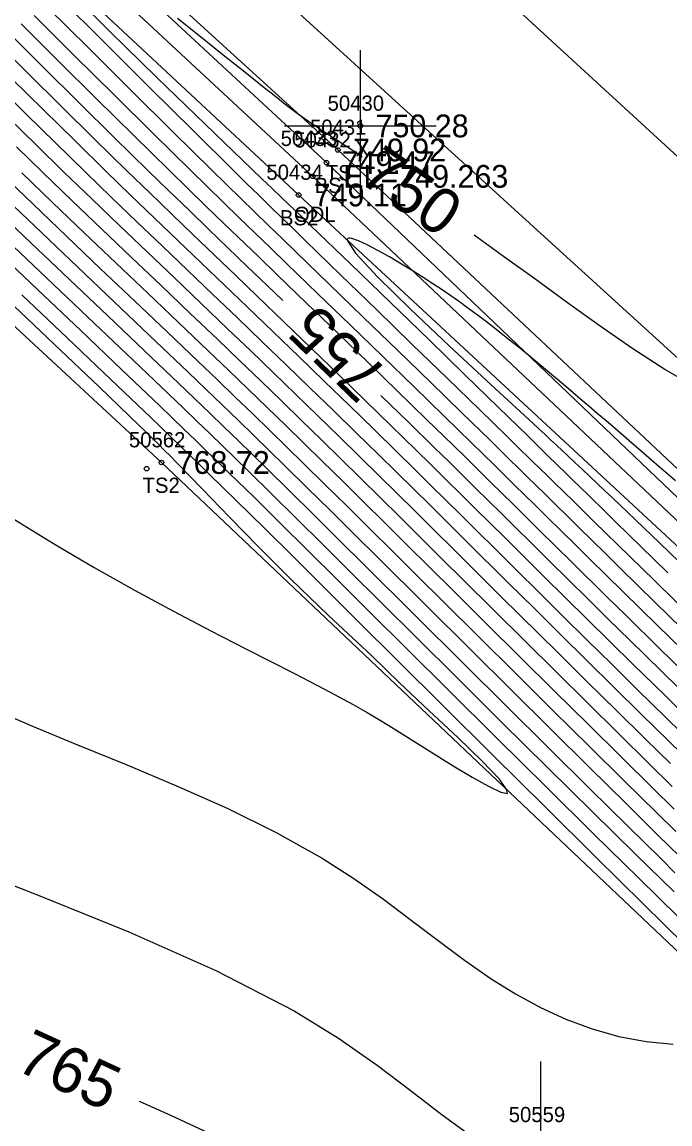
# Model space of a CAD drawing. Extents: x 1378535 to 1380697, y 997729 to 1000024.
# Drawn here: x 1379281.3 to 1379324, y 999222.8 to 999295.4 of the extents above; entities that cross this region are included whole.
import ezdxf

# ---------------------------------------------------------------- set-up
doc = ezdxf.new("R2010")
doc.units = 0
for name, color, linetype in [('RD_DTM_BkLn1', 7, 'Continuous'), ('RD_DTM_BkLn2', 7, 'Continuous'), ('RD_DTM_BkLn_txCode', 7, 'Continuous'), ('RD_DTM_Major1', 7, 'Continuous'), ('RD_DTM_Major1_Lbl', 7, 'Continuous'), ('RD_DTM_Minor1', 7, 'Continuous'), ('RD_EX_H2O', 7, 'Continuous'), ('RD_EX_H2O_txCode', 7, 'Continuous'), ('RD_EX_Misc', 7, 'Continuous'), ('RD_EX_Misc_txCode', 7, 'Continuous'), ('RD_EX_Road', 7, 'Continuous'), ('RD_EX_TX_H2O_ELEV', 7, 'Continuous'), ('RD_EX_TX_Misc_ELEV', 7, 'Continuous'), ('RD_SMD_Locator', 7, 'Continuous')]:
    doc.layers.add(name, color=color, linetype=linetype)

msp = doc.modelspace()

# ---------------------------------------------------------------- linework, layer by layer
at = {"layer": 'RD_DTM_BkLn1'}
msp.add_lwpolyline([(1379644.889, 998995.516), (1379603.59, 999033.022), (1379560.539, 999073.024), (1379518.05, 999111.381), (1379475.069, 999150.602), (1379431.045, 999190.013), (1379385.062, 999231.968), (1379339.18, 999273.058), (1379294.588, 999314.047), (1379247.38, 999356.59), (1379201.7, 999398.205), (1379156.533, 999438.891)], dxfattribs=at)
at = {"layer": 'RD_DTM_BkLn2'}
for points in [[(1379416.856, 999168.193), (1379377.071, 999191.565), (1379325.922, 999232.844), (1379290.492, 999266.41), (1379257.214, 999297.274), (1379219.38, 999336.566), (1379176.35, 999381.85), (1379150.26, 999388.272), (1379142.877, 999355.719), (1379128.704, 999334.594)], [(1379422.11, 999174.038), (1379389.879, 999205.727), (1379342.539, 999249.014), (1379302.111, 999287.001), (1379269.159, 999317.003), (1379233.698, 999349.016), (1379192.053, 999388.71)], [(1379421.214, 999173.225), (1379388.229, 999203.971), (1379341.414, 999247.946), (1379301.361, 999286.165), (1379268.541, 999316.597), (1379232.764, 999348.171), (1379191.201, 999387.775)], [(1379419.41, 999171.315), (1379387.008, 999202.669), (1379340.023, 999246.475), (1379299.524, 999284.034), (1379266.42, 999314.901), (1379231.873, 999346.942), (1379188.922, 999385.752)]]:
    msp.add_lwpolyline(points, dxfattribs=at)
at = {"layer": 'RD_DTM_Major1'}
for points in [[(1379284.2, 999297.718), (1379287.076, 999294.835), (1379290.194, 999291.776), (1379293.376, 999288.695), (1379296.443, 999285.746), (1379297.112, 999285.104), (1379297.767, 999284.475), (1379298.413, 999283.854), (1379299.687, 999282.631), (1379300.32, 999282.023), (1379302.964, 999279.475), (1379305.576, 999276.951), (1379308.101, 999274.504), (1379310.485, 999272.189), (1379312.674, 999270.058), (1379314.613, 999268.166), (1379315.043, 999267.747), (1379315.457, 999267.341), (1379315.861, 999266.946), (1379316.648, 999266.176), (1379317.038, 999265.794), (1379317.549, 999265.293), (1379318.072, 999264.782), (1379318.613, 999264.252), (1379319.777, 999263.113), (1379320.416, 999262.49), (1379322.917, 999260.049), (1379323.85, 999259.14)], [(1379303.723, 999286.533), (1379303.518, 999286.67), (1379303.222, 999286.867), (1379302.943, 999287.051), (1379302.68, 999287.224), (1379302.404, 999287.404), (1379302.143, 999287.574), (1379301.895, 999287.735), (1379301.421, 999288.043), (1379301.19, 999288.193), (1379300.946, 999288.354), (1379300.697, 999288.519), (1379300.441, 999288.693), (1379300.174, 999288.878), (1379299.892, 999289.078), (1379299.59, 999289.296), (1379299.264, 999289.539), (1379298.913, 999289.804), (1379298.538, 999290.092), (1379298.137, 999290.404), (1379297.709, 999290.739), (1379297.254, 999291.099), (1379295.974, 999292.118), (1379294.562, 999293.249), (1379293.069, 999294.446), (1379291.55, 999295.661)], [(1379280.394, 999294.752), (1379282.702, 999292.46), (1379285.055, 999290.128), (1379287.384, 999287.83), (1379289.62, 999285.636), (1379290.989, 999284.304), (1379292.309, 999283.026), (1379293.597, 999281.783), (1379294.871, 999280.558), (1379296.148, 999279.331), (1379297.448, 999278.082), (1379298.477, 999277.091)], [(1379324.14, 999245.072), (1379322.601, 999246.582), (1379320.617, 999248.536), (1379318.565, 999250.562), (1379316.48, 999252.625), (1379312.357, 999256.712), (1379310.391, 999258.663), (1379308.947, 999260.097), (1379307.558, 999261.474), (1379306.213, 999262.807), (1379304.9, 999264.105), (1379303.609, 999265.379), (1379302.327, 999266.638), (1379301.029, 999267.909), (1379299.72, 999269.184), (1379298.391, 999270.473), (1379297.035, 999271.783), (1379295.64, 999273.125), (1379294.2, 999274.506), (1379292.365, 999276.257), (1379290.468, 999278.065), (1379288.53, 999279.911), (1379286.572, 999281.781), (1379284.617, 999283.657), (1379282.684, 999285.522), (1379280.954, 999287.206)], [(1379325.705, 999271.344), (1379323.648, 999272.534), (1379321.534, 999273.898), (1379319.387, 999275.382), (1379317.228, 999276.934), (1379315.08, 999278.501), (1379313.026, 999279.992), (1379311.099, 999281.377)], [(1379324.252, 999238.124), (1379321.71, 999240.61), (1379318.899, 999243.374), (1379315.919, 999246.316), (1379312.872, 999249.333), (1379309.858, 999252.324), (1379304.902, 999257.248), (1379302.955, 999259.184), (1379301.121, 999261.004), (1379299.39, 999262.719), (1379297.748, 999264.34), (1379296.184, 999265.875), (1379295.347, 999266.693), (1379294.517, 999267.5), (1379293.679, 999268.312), (1379292.819, 999269.141), (1379291.925, 999270.001), (1379290.981, 999270.905), (1379288.634, 999273.144), (1379286.071, 999275.58), (1379280.719, 999280.662)], [(1379304.946, 999270.833), (1379304.99, 999270.79), (1379306.789, 999269.039), (1379308.479, 999267.387), (1379309.417, 999266.468), (1379310.315, 999265.585), (1379311.185, 999264.727), (1379312.039, 999263.884), (1379312.888, 999263.045), (1379313.744, 999262.198), (1379314.882, 999261.071), (1379316.06, 999259.906), (1379317.286, 999258.694), (1379318.569, 999257.428), (1379319.918, 999256.099), (1379321.341, 999254.701), (1379323.447, 999252.639), (1379325.637, 999250.5)], [(1379289.029, 999224.335), (1379291.08, 999223.422), (1379294.542, 999221.821)]]:
    msp.add_lwpolyline(points, dxfattribs=at)
at = {"layer": 'RD_DTM_Minor1'}
for points in [[(1379283.772, 999297.034), (1379286.735, 999294.08), (1379289.704, 999291.125), (1379292.582, 999288.272), (1379295.27, 999285.62), (1379296.083, 999284.821), (1379296.874, 999284.046), (1379297.652, 999283.285), (1379298.425, 999282.531), (1379299.201, 999281.775), (1379299.989, 999281.008), (1379302.278, 999278.783), (1379304.646, 999276.485), (1379307.014, 999274.188), (1379309.304, 999271.966), (1379311.437, 999269.895), (1379313.336, 999268.047), (1379313.888, 999267.509), (1379314.918, 999266.503), (1379315.406, 999266.025), (1379315.886, 999265.555), (1379316.362, 999265.089), (1379316.984, 999264.478), (1379317.622, 999263.853), (1379318.286, 999263.201), (1379318.989, 999262.512), (1379319.741, 999261.775), (1379320.556, 999260.979), (1379322.955, 999258.635), (1379325.67, 999255.989)], [(1379282.951, 999296.439), (1379285.725, 999293.676), (1379288.527, 999290.891), (1379291.253, 999288.191), (1379293.8, 999285.682), (1379294.773, 999284.728), (1379295.712, 999283.811), (1379296.631, 999282.917), (1379297.541, 999282.032), (1379298.458, 999281.142), (1379299.394, 999280.235), (1379301.546, 999278.15), (1379303.783, 999275.982), (1379306.034, 999273.801), (1379308.224, 999271.676), (1379310.281, 999269.676), (1379312.133, 999267.871), (1379313.415, 999266.617), (1379314.011, 999266.033), (1379314.588, 999265.467), (1379315.153, 999264.912), (1379315.714, 999264.36), (1379316.449, 999263.637), (1379317.204, 999262.893), (1379317.995, 999262.115), (1379318.834, 999261.291), (1379319.735, 999260.406), (1379320.712, 999259.448), (1379323.042, 999257.171), (1379325.627, 999254.65)], [(1379282.116, 999295.859), (1379284.732, 999293.256), (1379287.381, 999290.626), (1379289.968, 999288.067), (1379292.398, 999285.676), (1379293.51, 999284.589), (1379294.578, 999283.549), (1379295.62, 999282.538), (1379296.652, 999281.539), (1379297.692, 999280.534), (1379298.756, 999279.506), (1379300.799, 999277.532), (1379302.918, 999275.481), (1379305.052, 999273.414), (1379307.139, 999271.388), (1379309.116, 999269.465), (1379310.921, 999267.704), (1379311.68, 999266.961), (1379312.399, 999266.257), (1379313.087, 999265.581), (1379313.754, 999264.924), (1379314.409, 999264.279), (1379315.062, 999263.635), (1379315.922, 999262.786), (1379316.808, 999261.912), (1379317.734, 999260.999), (1379318.715, 999260.032), (1379319.766, 999259), (1379320.9, 999257.887), (1379323.162, 999255.674), (1379325.62, 999253.277)], [(1379281.26, 999295.301), (1379283.721, 999292.854), (1379286.22, 999290.375), (1379288.677, 999287.948), (1379291.007, 999285.659), (1379292.25, 999284.446), (1379293.444, 999283.286), (1379294.608, 999282.161), (1379296.919, 999279.933), (1379298.103, 999278.793), (1379300.053, 999276.912), (1379302.062, 999274.97), (1379304.081, 999273.015), (1379306.061, 999271.093), (1379307.951, 999269.253), (1379309.703, 999267.543), (1379310.555, 999266.709), (1379311.365, 999265.913), (1379312.144, 999265.146), (1379312.904, 999264.397), (1379313.654, 999263.656), (1379314.406, 999262.914), (1379315.4, 999261.931), (1379316.427, 999260.916), (1379317.499, 999259.857), (1379319.829, 999257.562), (1379321.112, 999256.303), (1379323.301, 999254.16), (1379325.626, 999251.89)], [(1379279.524, 999294.207), (1379281.683, 999292.066), (1379283.89, 999289.882), (1379286.091, 999287.712), (1379288.234, 999285.613), (1379289.724, 999284.165), (1379291.17, 999282.768), (1379292.585, 999281.407), (1379293.984, 999280.064), (1379295.382, 999278.724), (1379296.794, 999277.371), (1379298.575, 999275.658), (1379300.374, 999273.922), (1379302.166, 999272.188), (1379303.926, 999270.48), (1379305.629, 999268.821), (1379307.251, 999267.235), (1379308.268, 999266.237), (1379309.251, 999265.27), (1379310.212, 999264.323), (1379311.162, 999263.384), (1379312.113, 999262.442), (1379313.078, 999261.486), (1379314.368, 999260.208), (1379315.705, 999258.884), (1379317.092, 999257.512), (1379318.532, 999256.09), (1379320.028, 999254.616), (1379321.584, 999253.086), (1379323.595, 999251.116), (1379325.646, 999249.113)], [(1379279.648, 999291.275), (1379281.567, 999289.381), (1379283.513, 999287.468), (1379285.459, 999285.568), (1379287.18, 999283.901), (1379288.88, 999282.265), (1379290.56, 999280.655), (1379292.221, 999279.068), (1379293.865, 999277.498), (1379295.493, 999275.941), (1379297.108, 999274.391), (1379298.703, 999272.855), (1379300.274, 999271.337), (1379301.815, 999269.841), (1379303.321, 999268.373), (1379304.789, 999266.937), (1379305.948, 999265.798), (1379307.091, 999264.673), (1379308.229, 999263.548), (1379309.375, 999262.414), (1379310.54, 999261.259), (1379313.354, 999258.469), (1379315.031, 999256.806), (1379316.756, 999255.097), (1379318.516, 999253.357), (1379320.298, 999251.599), (1379322.089, 999249.837), (1379323.882, 999248.079), (1379325.643, 999246.357)], [(1379280.664, 999291.672), (1379282.726, 999289.633), (1379284.801, 999287.592), (1379286.847, 999285.591), (1379288.455, 999284.03), (1379290.027, 999282.514), (1379291.573, 999281.03), (1379293.101, 999279.567), (1379294.621, 999278.113), (1379296.142, 999276.657), (1379297.841, 999275.025), (1379299.537, 999273.39), (1379301.218, 999271.765), (1379302.868, 999270.163), (1379304.474, 999268.599), (1379306.021, 999267.086), (1379307.112, 999266.014), (1379308.176, 999264.967), (1379309.226, 999263.93), (1379310.273, 999262.895), (1379311.33, 999261.848), (1379312.409, 999260.778), (1379313.859, 999259.34), (1379315.362, 999257.85), (1379316.916, 999256.313), (1379318.515, 999254.732), (1379320.155, 999253.115), (1379321.834, 999251.464), (1379323.741, 999249.595), (1379325.648, 999247.731)], [(1379324.015, 999246.571), (1379322.345, 999248.209), (1379320.453, 999250.072), (1379318.533, 999251.966), (1379316.611, 999253.868), (1379312.853, 999257.593), (1379311.065, 999259.367), (1379309.746, 999260.676), (1379308.469, 999261.941), (1379307.224, 999263.174), (1379305.998, 999264.386), (1379304.78, 999265.587), (1379303.558, 999266.788), (1379302.173, 999268.143), (1379300.765, 999269.514), (1379299.332, 999270.906), (1379297.869, 999272.319), (1379296.375, 999273.757), (1379294.846, 999275.224), (1379293.113, 999276.879), (1379291.344, 999278.567), (1379289.546, 999280.282), (1379287.728, 999282.021), (1379285.901, 999283.777), (1379284.071, 999285.546), (1379282.231, 999287.34), (1379280.414, 999289.123)], [(1379324.36, 999242.109), (1379323.102, 999243.344), (1379320.968, 999245.445), (1379318.663, 999247.721), (1379316.253, 999250.105), (1379313.803, 999252.533), (1379311.379, 999254.938), (1379309.045, 999257.254), (1379307.345, 999258.943), (1379305.726, 999260.549), (1379304.18, 999262.082), (1379302.695, 999263.551), (1379301.262, 999264.965), (1379299.87, 999266.333), (1379298.751, 999267.428), (1379297.636, 999268.514), (1379296.511, 999269.606), (1379295.358, 999270.718), (1379294.162, 999271.868), (1379292.907, 999273.07), (1379290.872, 999275.011), (1379288.715, 999277.063), (1379286.489, 999279.18), (1379284.246, 999281.317), (1379282.036, 999283.429), (1379279.913, 999285.472)], [(1379324.257, 999243.582), (1379322.855, 999244.958), (1379320.791, 999246.991), (1379318.609, 999249.145), (1379316.361, 999251.37), (1379314.097, 999253.614), (1379311.866, 999255.827), (1379309.717, 999257.96), (1379308.146, 999259.519), (1379306.643, 999261.011), (1379305.197, 999262.444), (1379303.798, 999263.828), (1379302.435, 999265.172), (1379301.098, 999266.486), (1379299.888, 999267.67), (1379298.677, 999268.85), (1379297.451, 999270.039), (1379296.198, 999271.25), (1379294.903, 999272.495), (1379293.554, 999273.787), (1379291.618, 999275.634), (1379289.592, 999277.563), (1379287.511, 999279.544), (1379285.411, 999281.546), (1379283.328, 999283.541), (1379281.298, 999285.498)], [(1379324.316, 999239.386), (1379323.397, 999240.292), (1379321.208, 999242.452), (1379318.714, 999244.92), (1379316.016, 999247.593), (1379310.413, 999253.152), (1379303.909, 999259.612), (1379302.163, 999261.344), (1379300.506, 999262.983), (1379298.93, 999264.538), (1379297.424, 999266.017), (1379296.489, 999266.932), (1379295.562, 999267.834), (1379294.627, 999268.74), (1379293.669, 999269.664), (1379292.671, 999270.623), (1379291.617, 999271.633), (1379289.378, 999273.767), (1379286.954, 999276.072), (1379284.431, 999278.468), (1379281.898, 999280.876), (1379279.442, 999283.217)], [(1379325.285, 999239.808), (1379323.218, 999241.841), (1379321.069, 999243.963), (1379318.678, 999246.328), (1379316.13, 999248.852), (1379310.898, 999254.043), (1379304.819, 999260.08), (1379303.172, 999261.713), (1379301.601, 999263.268), (1379300.096, 999264.752), (1379298.649, 999266.174), (1379297.62, 999267.18), (1379296.599, 999268.174), (1379295.57, 999269.172), (1379294.515, 999270.19), (1379293.418, 999271.244), (1379292.261, 999272.352), (1379290.125, 999274.388), (1379287.836, 999276.565), (1379285.463, 999278.821), (1379283.074, 999281.093), (1379280.741, 999283.321)], [(1379324.338, 999265.212), (1379323.281, 999266.127), (1379322.263, 999267.008), (1379321.29, 999267.848), (1379320.371, 999268.641), (1379319.772, 999269.156), (1379319.199, 999269.648), (1379318.65, 999270.118), (1379318.122, 999270.569), (1379317.611, 999271.004), (1379317.116, 999271.424), (1379316.711, 999271.766), (1379316.311, 999272.103), (1379315.911, 999272.437), (1379315.509, 999272.771), (1379315.101, 999273.109), (1379314.683, 999273.453), (1379314.064, 999273.958), (1379313.42, 999274.477), (1379312.756, 999275.004), (1379312.075, 999275.535), (1379311.38, 999276.065), (1379310.675, 999276.587), (1379310.119, 999276.989), (1379309.553, 999277.386), (1379308.972, 999277.784), (1379308.369, 999278.184), (1379307.74, 999278.591), (1379307.078, 999279.008), (1379306.296, 999279.487), (1379305.504, 999279.955), (1379304.742, 999280.385), (1379304.048, 999280.749), (1379303.462, 999281.018), (1379303.023, 999281.166), (1379302.932, 999281.182), (1379302.857, 999281.185), (1379302.798, 999281.176), (1379302.755, 999281.154), (1379302.73, 999281.118), (1379302.724, 999281.067), (1379303.278, 999280.202), (1379304.737, 999278.628), (1379306.869, 999276.533), (1379309.437, 999274.106), (1379312.207, 999271.532), (1379314.946, 999269.002), (1379315.343, 999268.634), (1379315.735, 999268.271), (1379316.122, 999267.912), (1379316.505, 999267.556), (1379316.884, 999267.203), (1379317.26, 999266.852), (1379317.745, 999266.399), (1379318.227, 999265.946), (1379318.709, 999265.493), (1379319.193, 999265.037), (1379319.68, 999264.576), (1379320.173, 999264.109), (1379323.296, 999261.124), (1379326.542, 999257.988)], [(1379324.526, 999236.485), (1379321.91, 999239.042), (1379318.971, 999241.933), (1379315.825, 999245.039), (1379312.59, 999248.242), (1379309.383, 999251.424), (1379304.126, 999256.648), (1379302.071, 999258.692), (1379300.14, 999260.609), (1379298.319, 999262.413), (1379296.59, 999264.118), (1379294.939, 999265.737), (1379294.203, 999266.455), (1379293.47, 999267.168), (1379292.729, 999267.886), (1379291.971, 999268.617), (1379291.185, 999269.373), (1379290.361, 999270.163), (1379287.889, 999272.523), (1379285.179, 999275.099), (1379282.352, 999277.782), (1379279.529, 999280.459)], [(1379324.967, 999234.627), (1379322.219, 999237.338), (1379319.109, 999240.414), (1379315.769, 999243.723), (1379312.329, 999247.133), (1379308.923, 999250.514), (1379303.37, 999256.034), (1379301.21, 999258.182), (1379299.181, 999260.196), (1379297.259, 999262.099), (1379295.421, 999263.91), (1379293.644, 999265.649), (1379293.024, 999266.253), (1379292.403, 999266.856), (1379291.775, 999267.464), (1379291.134, 999268.082), (1379290.475, 999268.716), (1379289.792, 999269.372), (1379287.161, 999271.886), (1379284.286, 999274.621), (1379281.299, 999277.454)], [(1379304.351, 999253.665), (1379301.495, 999256.323), (1379299.04, 999258.697), (1379296.899, 999260.84), (1379294.982, 999262.807), (1379293.202, 999264.651), (1379291.47, 999266.426), (1379291.081, 999266.819), (1379290.688, 999267.212), (1379290.289, 999267.61), (1379289.881, 999268.012), (1379289.464, 999268.423), (1379289.035, 999268.843), (1379286.384, 999271.405), (1379283.432, 999274.217), (1379280.325, 999277.15)], [(1379280.526, 999262.84), (1379283.386, 999261.064), (1379286.068, 999259.485), (1379288.711, 999257.999), (1379291.28, 999256.608), (1379293.741, 999255.315), (1379296.058, 999254.125), (1379299.256, 999252.504), (1379300.266, 999251.989), (1379301.239, 999251.485), (1379302.185, 999250.981), (1379303.117, 999250.468), (1379304.047, 999249.935), (1379304.75, 999249.516), (1379305.46, 999249.084), (1379306.178, 999248.638), (1379307.647, 999247.715), (1379308.401, 999247.243), (1379309.707, 999246.436), (1379310.952, 999245.691), (1379312.032, 999245.085), (1379312.841, 999244.695), (1379313.275, 999244.599), (1379313.226, 999244.872), (1379312.762, 999245.541), (1379311.621, 999246.729), (1379310.006, 999248.286), (1379308.121, 999250.061), (1379306.169, 999251.904), (1379304.351, 999253.665)], [(1379280.321, 999249.762), (1379281.998, 999249.042), (1379284.963, 999247.82), (1379288.162, 999246.514), (1379291.485, 999245.119), (1379294.821, 999243.631), (1379298.058, 999242.043), (1379301.085, 999240.35), (1379303.169, 999239.012), (1379305.109, 999237.64), (1379306.946, 999236.264), (1379308.716, 999234.912), (1379310.458, 999233.614), (1379312.211, 999232.399), (1379313.812, 999231.405), (1379315.453, 999230.515), (1379317.133, 999229.741), (1379318.853, 999229.099), (1379320.614, 999228.603), (1379322.415, 999228.266), (1379324.186, 999228.098)], [(1379276.54, 999240.191), (1379282.371, 999237.903), (1379288.342, 999235.489), (1379294.085, 999232.952), (1379299.238, 999230.293), (1379302.151, 999228.492), (1379304.709, 999226.706), (1379306.969, 999225.001), (1379308.989, 999223.443), (1379310.826, 999222.098)]]:
    msp.add_lwpolyline(points, dxfattribs=at)
at = {"layer": 'RD_EX_H2O'}
msp.add_lwpolyline([(1379420.332, 999172.473), (1379387.592, 999203.381), (1379340.587, 999247.331), (1379300.462, 999285.262), (1379267.64, 999315.764), (1379232.142, 999347.358), (1379190.433, 999387.132)], dxfattribs=at)
at = {"layer": 'RD_EX_Misc'}
for p, q in [((1379303.592, 999283.585), (1379303.592, 999293.585)), ((1379298.592, 999288.585), (1379308.592, 999288.585)), ((1379315.483, 999216.955), (1379315.483, 999226.955))]:
    msp.add_line(p, q, dxfattribs=at)
at = {"layer": 'RD_EX_Road'}
msp.add_lwpolyline([(1379637.067, 998987.215), (1379597.137, 999025.676), (1379553.307, 999065.907), (1379510.702, 999104.297), (1379468.488, 999142.894), (1379424.884, 999182.89), (1379377.902, 999224.837), (1379333.605, 999264.984), (1379287.277, 999307.211), (1379240.784, 999348.984), (1379194.921, 999391.17), (1379151.382, 999431.093)], dxfattribs=at)
at = {"layer": 'RD_SMD_Locator'}
for centre in [(1379303.592, 999288.585), (1379302.111, 999287.001), (1379301.361, 999286.165), (1379300.462, 999285.262), (1379299.524, 999284.034), (1379290.492, 999266.41), (1379289.513, 999266.007)]:
    msp.add_circle(centre, 0.15, dxfattribs=at)

# ---------------------------------------------------------------- texts
at = {"layer": 'RD_DTM_BkLn_txCode'}
for s, p in [('50431', (1379300.276, 999288.001)), ('50432', (1379299.243, 999287.165)), ('50434', (1379297.406, 999285.034)), ('TS', (1379301.316, 999285.001)), ('BS', (1379300.581, 999284.165)), ('BS2', (1379298.296, 999282.034)), ('50562', (1379288.35, 999267.41)), ('TS2', (1379289.248, 999264.41))]:
    msp.add_text(s, height=1, dxfattribs=at).set_placement(p)
at = {"layer": 'RD_DTM_Major1_Lbl'}
for s, rotation, p in [('750', 325.04528, (1379303.375, 999284.985)), ('755', 135.95049, (1379305.559, 999272.333)), ('765', 335.2796, (1379280.778, 999226.437))]:
    msp.add_text(s, height=3, rotation=rotation, dxfattribs=at).set_placement(p)
at = {"layer": 'RD_EX_H2O_txCode'}
for s, p in [('50433', (1379298.344, 999287.262)), ('ODL', (1379299.218, 999282.262))]:
    msp.add_text(s, height=1, dxfattribs=at).set_placement(p)
at = {"layer": 'RD_EX_Misc_txCode'}
for s, p in [('50430', (1379301.435, 999289.585)), ('X', (1379303.277, 999286.585)), ('50559', (1379313.365, 999222.955))]:
    msp.add_text(s, height=1, dxfattribs=at).set_placement(p)
at = {"layer": 'RD_EX_TX_H2O_ELEV'}
msp.add_text('EL=749.263', height=1.5, dxfattribs=at).set_placement((1379302.462, 999284.512))
at = {"layer": 'RD_EX_TX_Misc_ELEV'}
for s, p in [('750.28', (1379304.592, 999287.835)), ('749.92', (1379303.111, 999286.251)), ('749.47', (1379302.361, 999285.415)), ('749.11', (1379300.524, 999283.284)), ('768.72', (1379291.492, 999265.66))]:
    msp.add_text(s, height=1.5, dxfattribs=at).set_placement(p)

doc.saveas('drawing.dxf')
